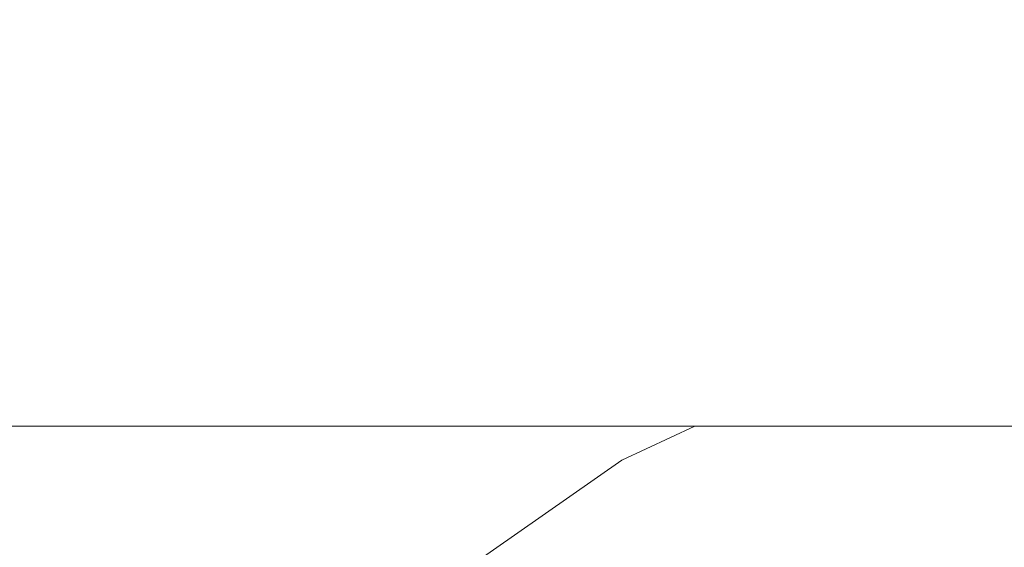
# Model space of a CAD drawing. Header units: millimetres. Extents: x -30280 to 309309, y -17460 to 4378.
# Tile 891 of 1056: x 252028 to 252056, y -13011 to -12996. Entities that reach past the tile are written whole.
import ezdxf

# ---------------------------------------------------------------- set-up
doc = ezdxf.new("R2010")
doc.units = ezdxf.units.MM
doc.header["$MEASUREMENT"] = 0
doc.linetypes.add('Wipeout_Contour', pattern=[1000, 0, -1000])
for name, color, linetype in [('Nuevo_08_E_Envans secs', 7, 'Continuous'), ('Nuevo_09_EI_Mobiliari general', 7, 'Continuous'), ('Nuevo_Ventanas Archicad', 7, 'Continuous')]:
    doc.layers.add(name, color=color, linetype=linetype)
doc.layers.add('Nuevo_09_EI_Mobiliari general_Pluma_Nº__1', color=7, linetype='Continuous', lineweight=5)

# ---------------------------------------------------------------- blocks, each defined once
blk = doc.blocks.new('Elem Sección_541_6', base_point=(235890.588, -13459.976))
at = {"color": 254, "linetype": 'Wipeout_Contour', "lineweight": 0, "ltscale": 1517989.291840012}
blk.add_wipeout([(248979.884, -11359.976), (254508.641, -11359.976), (254508.641, -13457.976), (254654.197, -13457.976), (254654.197, -11012.976), (248979.884, -11012.976)], dxfattribs=at).dxf.layer = 'Nuevo_08_E_Envans secs'
blk = doc.blocks.new('Elem Sección_543_6', base_point=(235890.588, -13459.976))
at = {"color": 254, "linetype": 'Wipeout_Contour', "lineweight": 0, "ltscale": 31165908.05935061}
blk.add_wipeout([(253368.641, -11399.976), (248979.884, -11399.976), (248979.884, -13305.666), (249022.416, -13068.118), (249023.053, -13065.78), (249026.984, -13043.488), (249005.387, -13043.488), (249005.387, -12987.919), (249005.459, -12987.919), (249019.024, -12561.809), (249441.751, -12561.809), (249455.316, -12987.919), (249455.387, -12987.919), (249455.387, -13043.488), (249433.791, -13043.488), (249437.722, -13065.78), (249438.358, -13068.118), (249480.387, -13302.855), (249522.416, -13068.119), (249523.053, -13065.78), (249526.984, -13043.488), (249505.387, -13043.488), (249505.387, -12987.919), (249505.459, -12987.919), (249519.024, -12561.809), (249941.751, -12561.809), (249955.316, -12987.919), (249955.387, -12987.919), (249955.387, -13043.488), (249933.791, -13043.488), (249937.722, -13065.78), (249938.358, -13068.119), (249980.387, -13302.855), (250022.416, -13068.119), (250023.053, -13065.78), (250026.984, -13043.488), (250005.387, -13043.488), (250005.387, -12987.919), (250005.459, -12987.919), (250019.024, -12561.81), (250441.751, -12561.81), (250455.316, -12987.919), (250455.387, -12987.919), (250455.387, -13043.488), (250433.791, -13043.488), (250437.722, -13065.78), (250438.358, -13068.119), (250480.387, -13302.855), (250522.416, -13068.119), (250523.053, -13065.78), (250526.984, -13043.488), (250505.387, -13043.488), (250505.387, -12987.919), (250505.459, -12987.919), (250519.024, -12561.81), (250941.751, -12561.81), (250955.316, -12987.919), (250955.387, -12987.919), (250955.387, -13043.488), (250933.791, -13043.488), (250937.722, -13065.78), (250938.358, -13068.119), (250980.387, -13302.855), (251022.416, -13068.119), (251023.053, -13065.78), (251026.984, -13043.488), (251005.387, -13043.488), (251005.387, -12987.919), (251005.459, -12987.919), (251019.024, -12561.81), (251441.751, -12561.81), (251455.316, -12987.919), (251455.387, -12987.919), (251455.387, -13043.488), (251433.791, -13043.488), (251437.722, -13065.78), (251438.358, -13068.119), (251480.387, -13302.855), (251522.416, -13068.119), (251523.053, -13065.78), (251526.984, -13043.488), (251505.387, -13043.488), (251505.387, -12987.919), (251505.459, -12987.919), (251519.024, -12561.81), (251941.751, -12561.81), (251955.316, -12987.919), (251955.387, -12987.919), (251955.387, -13043.488), (251933.791, -13043.488), (251937.722, -13065.78), (251938.358, -13068.119), (251980.387, -13302.855), (252022.416, -13068.119), (252023.053, -13065.78), (252026.984, -13043.488), (252005.387, -13043.488), (252005.387, -12987.919), (252005.459, -12987.919), (252019.024, -12561.81), (252441.751, -12561.81), (252455.316, -12987.919), (252455.387, -12987.919), (252455.387, -13043.488), (252433.791, -13043.488), (252437.722, -13065.78), (252438.358, -13068.119), (252480.387, -13302.855), (252522.416, -13068.119), (252523.053, -13065.78), (252526.984, -13043.488), (252505.387, -13043.488), (252505.387, -12987.919), (252505.459, -12987.919), (252519.024, -12561.81), (252941.751, -12561.81), (252955.316, -12987.919), (252955.387, -12987.919), (252955.387, -13043.488), (252933.791, -13043.488), (252937.722, -13065.78), (252938.358, -13068.119), (252999.567, -13409.976), (253368.641, -13409.976)], dxfattribs=at).dxf.layer = 'Nuevo_Ventanas Archicad'
blk = doc.blocks.new('Elem Sección_551_6', base_point=(235890.588, -13459.976))
at = {"color": 254, "linetype": 'Wipeout_Contour', "lineweight": 0, "ltscale": 2523660.411956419}
blk.add_wipeout([(252005.387, -13007.674), (252005.387, -13043.221), (252027.031, -13043.221), (252029.096, -13031.509), (252030.589, -13025.942), (252033.027, -13020.719), (252036.337, -13016.001), (252040.418, -13011.93), (252045.145, -13008.632), (252047.209, -13007.674)], dxfattribs=at).dxf.layer = 'Nuevo_09_EI_Mobiliari general'
at = {"color": 254, "linetype": 'Wipeout_Contour', "lineweight": 0, "ltscale": 1010261.09947016}
blk.add_wipeout([(252005.387, -13007.674), (252455.387, -13007.674), (252455.387, -12996.139), (252005.387, -12996.139)], dxfattribs=at).dxf.layer = 'Nuevo_09_EI_Mobiliari general'
at = {"color": 254, "linetype": 'Wipeout_Contour', "lineweight": 0, "ltscale": 1009513.540813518}
blk.add_wipeout([(252040.418, -13011.93), (252040.496, -13012.023), (252045.205, -13008.737), (252045.145, -13008.632)], dxfattribs=at).dxf.layer = 'Nuevo_09_EI_Mobiliari general'
at = {"color": 254, "linetype": 'Wipeout_Contour', "lineweight": 0, "ltscale": 1009526.965503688}
blk.add_wipeout([(252045.145, -13008.632), (252045.205, -13008.737), (252047.497, -13007.674), (252047.209, -13007.674)], dxfattribs=at).dxf.layer = 'Nuevo_09_EI_Mobiliari general'
at = {"color": 254, "linetype": 'Wipeout_Contour', "lineweight": 0, "ltscale": 1009514.12422932}
blk.add_wipeout([(252045.205, -13008.737), (252040.496, -13012.023), (252040.728, -13012.3), (252045.385, -13009.05)], dxfattribs=at).dxf.layer = 'Nuevo_09_EI_Mobiliari general'
at = {"color": 254, "linetype": 'Wipeout_Contour', "lineweight": 0, "ltscale": 1009528.478715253}
blk.add_wipeout([(252047.497, -13007.674), (252045.205, -13008.737), (252045.385, -13009.05), (252048.351, -13007.674)], dxfattribs=at).dxf.layer = 'Nuevo_09_EI_Mobiliari general'
at = {"color": 254, "linetype": 'Wipeout_Contour', "lineweight": 0, "ltscale": 1009515.280148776}
blk.add_wipeout([(252045.385, -13009.05), (252040.728, -13012.3), (252041.106, -13012.752), (252045.679, -13009.561)], dxfattribs=at).dxf.layer = 'Nuevo_09_EI_Mobiliari general'
at = {"color": 254, "linetype": 'Wipeout_Contour', "lineweight": 0, "ltscale": 1009531.276272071}
blk.add_wipeout([(252048.351, -13007.674), (252045.385, -13009.05), (252045.679, -13009.561), (252049.746, -13007.674)], dxfattribs=at).dxf.layer = 'Nuevo_09_EI_Mobiliari general'
at = {"color": 254, "linetype": 'Wipeout_Contour', "lineweight": 0, "ltscale": 1009516.973287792}
blk.add_wipeout([(252045.679, -13009.561), (252041.106, -13012.752), (252041.619, -13013.366), (252046.078, -13010.254)], dxfattribs=at).dxf.layer = 'Nuevo_09_EI_Mobiliari general'
at = {"color": 254, "linetype": 'Wipeout_Contour', "lineweight": 0, "ltscale": 1261920.436521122}
blk.add_wipeout([(252049.746, -13007.674), (252045.679, -13009.561), (252046.078, -13010.254), (252051.009, -13007.966), (252050.904, -13007.674)], dxfattribs=at).dxf.layer = 'Nuevo_09_EI_Mobiliari general'
at = {"color": 254, "linetype": 'Wipeout_Contour', "lineweight": 0, "ltscale": 757160.689681}
blk.add_wipeout([(252050.904, -13007.674), (252051.009, -13007.966), (252052.11, -13007.674)], dxfattribs=at).dxf.layer = 'Nuevo_09_EI_Mobiliari general'
at = {"color": 254, "linetype": 'Wipeout_Contour', "lineweight": 0, "ltscale": 1009519.152058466}
blk.add_wipeout([(252041.619, -13013.366), (252042.252, -13014.122), (252046.569, -13011.109), (252046.078, -13010.254)], dxfattribs=at).dxf.layer = 'Nuevo_09_EI_Mobiliari general'
at = {"layer": 'Nuevo_09_EI_Mobiliari general_Pluma_Nº__1', "color": 7, "linetype": 'Continuous', "lineweight": 5}
blk.add_line((252040.418, -13011.93), (252045.145, -13008.632), dxfattribs=at)
at = {"color": 254, "linetype": 'Wipeout_Contour', "lineweight": 0, "ltscale": 1009537.06158173}
blk.add_wipeout([(252046.078, -13010.254), (252046.569, -13011.109), (252051.345, -13008.893), (252051.009, -13007.966)], dxfattribs=at).dxf.layer = 'Nuevo_09_EI_Mobiliari general'
at = {"layer": 'Nuevo_09_EI_Mobiliari general_Pluma_Nº__1', "color": 7, "linetype": 'Continuous', "lineweight": 5}
blk.add_line((252045.145, -13008.632), (252047.209, -13007.674), dxfattribs=at)
at = {"color": 254, "linetype": 'Wipeout_Contour', "lineweight": 0, "ltscale": 1009552.828580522}
blk.add_wipeout([(252051.009, -13007.966), (252051.345, -13008.893), (252055.937, -13007.674), (252052.11, -13007.674)], dxfattribs=at).dxf.layer = 'Nuevo_09_EI_Mobiliari general'
at = {"color": 254, "linetype": 'Wipeout_Contour', "lineweight": 0, "ltscale": 1009539.036986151}
blk.add_wipeout([(252051.345, -13008.893), (252046.569, -13011.109), (252047.139, -13012.099), (252051.733, -13009.967)], dxfattribs=at).dxf.layer = 'Nuevo_09_EI_Mobiliari general'
at = {"color": 254, "linetype": 'Wipeout_Contour', "lineweight": 0, "ltscale": 1261948.98403581}
blk.add_wipeout([(252055.937, -13007.674), (252051.345, -13008.893), (252051.733, -13009.967), (252056.629, -13008.668), (252056.456, -13007.674)], dxfattribs=at).dxf.layer = 'Nuevo_09_EI_Mobiliari general'
at = {"layer": 'Nuevo_09_EI_Mobiliari general_Pluma_Nº__1', "color": 7, "linetype": 'Continuous', "lineweight": 5}
blk.add_line((252005.387, -13007.674), (252455.387, -13007.674), dxfattribs=at)
at = {"color": 254, "linetype": 'Wipeout_Contour', "lineweight": 0, "ltscale": 1009541.271460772}
blk.add_wipeout([(252051.733, -13009.967), (252047.139, -13012.099), (252047.769, -13013.195), (252052.163, -13011.156)], dxfattribs=at).dxf.layer = 'Nuevo_09_EI_Mobiliari general'
at = {"color": 254, "linetype": 'Wipeout_Contour', "lineweight": 0, "ltscale": 1009559.46518577}
blk.add_wipeout([(252056.629, -13008.668), (252051.733, -13009.967), (252052.163, -13011.156), (252056.845, -13009.913)], dxfattribs=at).dxf.layer = 'Nuevo_09_EI_Mobiliari general'
at = {"color": 254, "linetype": 'Wipeout_Contour', "lineweight": 0, "ltscale": 1009561.052989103}
blk.add_wipeout([(252056.845, -13009.913), (252052.163, -13011.156), (252052.621, -13012.423), (252057.076, -13011.24)], dxfattribs=at).dxf.layer = 'Nuevo_09_EI_Mobiliari general'

msp = doc.modelspace()

# ---------------------------------------------------------------- block references
at = {"layer": 'Nuevo_08_E_Envans secs', "lineweight": 0}
msp.add_blockref('Elem Sección_541_6', (235890.588, -13459.976), dxfattribs=at)

# ---------------------------------------------------------------- next in the draw order: block references
at = {"layer": 'Nuevo_Ventanas Archicad', "lineweight": 0}
msp.add_blockref('Elem Sección_543_6', (235890.588, -13459.976), dxfattribs=at)

# ---------------------------------------------------------------- next in the draw order: block references
at = {"layer": 'Nuevo_09_EI_Mobiliari general', "lineweight": 0}
msp.add_blockref('Elem Sección_551_6', (235890.588, -13459.976), dxfattribs=at)

doc.saveas('drawing.dxf')
